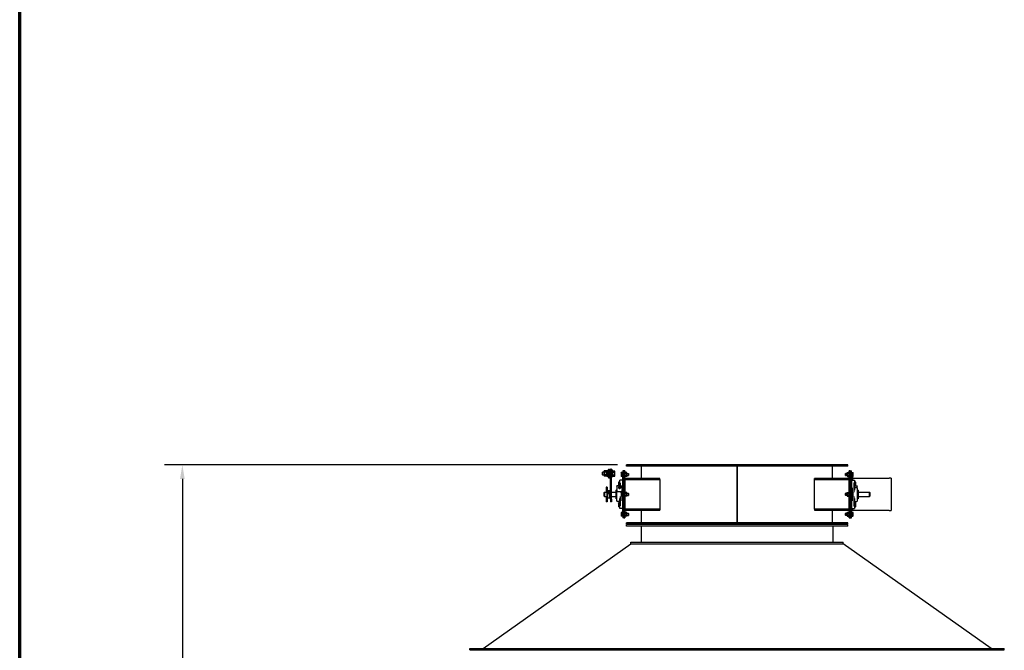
# Model space of a CAD drawing. Header units: inches. Extents: x 18 to 846, y -44 to 561.
# Tile 273 of 637: x 18 to 185, y 347 to 454. Entities that reach past the tile are written whole.
import ezdxf

# ---------------------------------------------------------------- set-up
doc = ezdxf.new("R2010")
doc.units = ezdxf.units.IN
doc.header["$LTSCALE"] = 24
doc.header["$MEASUREMENT"] = 0
for name, color, linetype, lineweight in [('Border (ANSI)', 7, 'Continuous', 70), ('Dimension (ANSI)', 7, 'Continuous', 25), ('Visible (ANSI)', 7, 'Continuous', 30)]:
    doc.layers.add(name, color=color, linetype=linetype, lineweight=lineweight)
doc.styles.add('Note Text (ANSI)', font='tahoma.ttf')
doc.dimstyles.new('SB Fraction-16 (ANSI)', dxfattribs={"dimscale": 24, "dimtxt": 0.125, "dimasz": 0.098425, "dimexe": 0.125, "dimexo": 0.0625, "dimgap": 0.031496, "dimtad": 0, "dimtih": 1, "dimtoh": 1, "dimdec": 4, "dimrnd": 1e-08, "dimzin": 0, "dimdsep": 46, "dimlunit": 5, "dimtxsty": 'Note Text (ANSI)', "dimcen": 0.09, "dimdle": 0.393701, "dimclrd": 256, "dimclre": 256, "dimclrt": 256, "dimadec": 0, "dimazin": 3, "dimtfac": 0.96, "dimtofl": 0, "dimtmove": 0, "dimatfit": 3, "dimfxl": 1, "dimfrac": 2, "dimtolj": 1, "dimtzin": 12, "dimlwd": -1, "dimlwe": -1, "dimarcsym": 0})

# ---------------------------------------------------------------- blocks, each defined once
blk = doc.blocks.new('Borders SUPERIOR BORDER')
at = {"layer": 'Border (ANSI)'}
blk.add_line((0.75, 0.625), (0.75, 23.375), dxfattribs=at)
blk = doc.blocks.new('*D15')
at = {"layer": 'Defpoints', "color": 0, "transparency": 16777216}
for p in [(120.79, 378.58), (45.56, 94.87), (90.66, 94.87)]:
    blk.add_point(p, dxfattribs=at)
at = {"layer": 'Dimension (ANSI)', "transparency": 16777216}
for p, q in [((119.29, 378.58), (42.56, 378.58)), ((45.56, 376.22), (45.56, 240.38)), ((45.56, 97.23), (45.56, 235.08)), ((89.16, 94.87), (42.56, 94.87))]:
    blk.add_line(p, q, dxfattribs=at)
for points in [[(45.16, 376.22), (45.95, 376.22), (45.56, 378.58)], [(45.16, 97.23), (45.95, 97.23), (45.56, 94.87)]]:
    blk.add_solid(points, dxfattribs=at)
at = {"layer": 'Dimension (ANSI)', "transparency": 16777216, "insert": (36.42, 239.62), "char_height": 3, "attachment_point": 1, "style": 'Note Text (ANSI)'}
blk.add_mtext('\\A1;283 11/16', dxfattribs=at)

msp = doc.modelspace()

# ---------------------------------------------------------------- linework, layer by layer
at = {"layer": 'Visible (ANSI)'}
for p, q in [((116.71574, 377.31985), (116.76151, 377.36704)), ((116.71574, 376.91422), (116.71574, 377.31985)), ((116.76151, 377.36704), (116.76151, 376.86704)), ((116.99674, 377.36704), (116.76151, 377.36704)), ((116.99674, 377.49204), (117.02983, 377.54934)), ((116.99674, 377.49204), (116.99674, 377.44233)), ((116.99674, 377.44233), (116.99674, 377.1181)), ((116.99674, 377.1181), (116.99674, 376.79281)), ((117.40125, 377.55005), (117.03024, 377.55005)), ((117.40125, 377.3346), (117.03024, 377.3346)), ((117.43474, 377.49204), (117.40166, 377.54934)), ((117.43474, 376.68254), (117.43474, 377.55154)), ((117.55974, 377.55154), (117.43474, 377.55154)), ((117.55974, 376.58554), (117.55974, 377.64854)), ((117.73674, 377.64854), (117.55974, 377.64854)), ((117.73674, 377.86704), (117.73674, 376.36704)), ((117.73674, 377.86704), (117.92424, 377.86704)), ((117.92424, 376.36704), (117.92424, 377.86704)), ((118.10124, 377.64854), (117.92424, 377.64854)), ((118.10124, 377.86704), (118.10124, 376.6424)), ((118.28874, 377.86704), (118.10124, 377.86704)), ((118.28874, 377.86704), (118.28874, 376.6424)), ((118.46574, 377.64854), (118.28874, 377.64854)), ((118.46574, 376.58554), (118.46574, 377.64854)), ((118.46574, 377.55005), (118.79625, 377.55005)), ((118.46574, 377.3346), (118.79625, 377.3346)), ((118.82974, 377.49204), (118.79666, 377.54934)), ((118.82974, 377.44233), (118.82974, 377.49204)), ((118.82974, 377.1181), (118.82974, 377.44233)), ((118.82974, 376.79281), (118.82974, 377.1181)), ((119.89574, 377.2375), (119.92084, 377.28097)), ((119.89574, 377.2375), (119.89574, 377.19986)), ((119.89574, 377.19986), (119.89574, 376.9565)), ((120.16374, 377.28097), (119.92084, 377.28097)), ((120.16374, 377.11874), (119.92084, 377.11874)), ((120.35124, 377.5815), (120.16374, 377.5815)), ((120.16374, 377.5815), (120.16374, 377.0815)), ((120.16374, 370.0815), (120.16374, 377.0815)), ((120.35124, 377.5815), (120.35124, 377.0815)), ((120.35124, 377.0815), (120.35124, 377.5815)), ((120.53874, 377.5815), (120.35124, 377.5815)), ((120.35124, 370.0815), (120.35124, 377.0815)), ((120.35124, 377.0815), (120.35124, 370.0815)), ((120.53874, 377.5815), (120.53874, 377.0815)), ((120.53874, 377.238), (120.56388, 377.28155)), ((120.53874, 377.0815), (120.53874, 370.0815)), ((120.8426, 377.28155), (120.56388, 377.28155)), ((120.8426, 377.11903), (120.56388, 377.11903)), ((158.28874, 378.5815), (120.78874, 378.5815)), ((120.78874, 378.394), (120.78874, 378.5815)), ((158.28874, 378.394), (120.78874, 378.394)), ((120.86774, 377.238), (120.8426, 377.28155)), ((120.86774, 377.20029), (120.86774, 377.238)), ((120.86774, 376.9565), (120.86774, 377.20029)), ((120.86774, 377.144), (121.12658, 377.144)), ((121.12658, 376.769), (121.12658, 377.144)), ((121.16375, 377.10566), (121.12658, 377.144)), ((121.16375, 377.10566), (121.16375, 376.80734)), ((123.35124, 376.269), (123.35124, 378.394)), ((139.53824, 368.769), (139.53824, 378.394)), ((139.53924, 378.394), (139.53924, 368.769)), ((155.72624, 376.269), (155.72624, 378.394)), ((157.91374, 377.10566), (157.95091, 377.144)), ((157.91374, 376.80734), (157.91374, 377.10566)), ((157.95091, 377.144), (157.95091, 376.769)), ((158.20974, 377.144), (157.95091, 377.144)), ((158.20974, 377.238), (158.23488, 377.28155)), ((158.20974, 377.238), (158.20974, 377.20029)), ((158.20974, 377.20029), (158.20974, 376.9565)), ((158.23488, 377.28155), (158.5136, 377.28155)), ((158.23488, 377.11903), (158.5136, 377.11903)), ((158.28874, 378.394), (158.28874, 378.5815)), ((158.53874, 377.238), (158.5136, 377.28155)), ((158.53874, 377.0815), (158.53874, 377.5815)), ((158.72624, 377.5815), (158.53874, 377.5815)), ((158.53874, 370.0815), (158.53874, 377.0815)), ((158.72624, 377.0815), (158.72624, 377.5815)), ((158.72624, 377.5815), (158.91374, 377.5815)), ((158.72624, 377.5815), (158.72624, 377.0815)), ((158.72624, 377.0815), (158.72624, 370.0815)), ((158.72624, 370.0815), (158.72624, 377.0815)), ((158.91374, 377.0815), (158.91374, 377.5815)), ((158.91374, 377.28097), (159.15664, 377.28097)), ((158.91374, 377.11874), (159.15664, 377.11874)), ((158.91374, 377.0815), (158.91374, 370.0815)), ((159.18174, 377.2375), (159.15664, 377.28097)), ((159.18174, 377.19986), (159.18174, 377.2375)), ((159.18174, 376.9565), (159.18174, 377.19986)), ((116.71574, 376.91422), (116.76151, 376.86704)), ((116.99674, 376.86704), (116.76151, 376.86704)), ((116.99674, 376.79281), (116.99674, 376.74204)), ((116.99674, 376.74204), (117.02983, 376.68473)), ((117.40125, 376.90159), (117.03024, 376.90159)), ((117.40125, 376.68403), (117.03024, 376.68403)), ((117.43474, 376.74204), (117.40166, 376.68473)), ((117.55974, 376.68254), (117.43474, 376.68254)), ((117.73674, 376.58554), (117.55974, 376.58554)), ((117.73674, 376.36704), (117.92424, 376.36704)), ((118.10124, 376.58554), (117.92424, 376.58554)), ((118.10124, 372.79044), (118.10124, 376.6424)), ((118.28874, 372.79044), (118.28874, 376.6424)), ((118.46574, 376.58554), (118.28874, 376.58554)), ((118.46574, 376.90159), (118.79625, 376.90159)), ((118.46574, 376.68403), (118.79625, 376.68403)), ((118.82974, 376.74204), (118.79666, 376.68473)), ((118.82974, 376.74204), (118.82974, 376.79281)), ((119.42936, 375.62838), (119.45448, 375.67189)), ((119.42936, 375.62838), (119.42936, 375.5907)), ((119.42936, 375.5907), (119.42936, 375.34713)), ((119.42936, 375.34713), (119.42936, 375.10356)), ((119.63874, 375.67189), (119.45448, 375.67189)), ((119.63874, 375.50951), (119.45448, 375.50951)), ((119.63874, 375.67189), (119.63874, 375.50951)), ((119.63874, 375.60025), (119.66374, 375.60025)), ((119.63874, 375.50951), (119.63874, 375.18475)), ((119.66374, 375.54555), (119.66374, 375.98775)), ((120.16374, 375.98775), (119.66374, 375.98775)), ((119.66374, 375.54555), (119.66374, 375.51146)), ((119.66374, 375.03295), (119.66374, 375.51146)), ((119.66374, 375.51146), (119.71374, 375.51146)), ((119.71374, 375.51146), (119.71374, 375.01453)), ((119.89574, 376.9565), (119.89574, 376.71315)), ((119.89574, 376.71315), (119.89574, 376.6755)), ((119.89574, 376.6755), (119.92084, 376.63203)), ((120.16374, 376.79427), (119.92084, 376.79427)), ((120.16374, 376.63203), (119.92084, 376.63203)), ((120.53874, 376.675), (120.56388, 376.63145)), ((120.72624, 376.0815), (120.53874, 376.0815)), ((120.8426, 376.79398), (120.56388, 376.79398)), ((120.8426, 376.63145), (120.56388, 376.63145)), ((126.43206, 376.269), (120.72624, 376.269)), ((120.72624, 376.0815), (126.43206, 376.0815)), ((120.86774, 376.675), (120.8426, 376.63145)), ((120.86774, 376.71272), (120.86774, 376.9565)), ((120.86774, 376.769), (121.12658, 376.769)), ((120.86774, 376.675), (120.86774, 376.71272)), ((121.16375, 376.80734), (121.12658, 376.769)), ((126.43206, 376.0815), (126.43206, 376.269)), ((126.43206, 376.0815), (126.43206, 371.0815)), ((158.35124, 376.269), (152.64543, 376.269)), ((152.64543, 376.0815), (152.64543, 376.269)), ((152.64543, 376.0815), (158.35124, 376.0815)), ((152.64543, 371.0815), (152.64543, 376.0815)), ((157.91374, 376.80734), (157.95091, 376.769)), ((158.20974, 376.769), (157.95091, 376.769)), ((158.20974, 376.9565), (158.20974, 376.71272)), ((158.20974, 376.71272), (158.20974, 376.675)), ((158.20974, 376.675), (158.23488, 376.63145)), ((158.23488, 376.79398), (158.5136, 376.79398)), ((158.23488, 376.63145), (158.5136, 376.63145)), ((158.35124, 376.0815), (158.53874, 376.0815)), ((158.53874, 376.675), (158.5136, 376.63145)), ((158.91374, 376.79427), (159.15664, 376.79427)), ((158.91374, 376.63203), (159.15664, 376.63203)), ((159.10124, 376.3315), (158.91374, 376.3315)), ((158.91374, 375.98775), (159.41374, 375.98775)), ((159.10124, 376.3315), (159.10124, 375.98775)), ((159.28874, 376.3315), (159.10124, 376.3315)), ((159.18174, 376.6755), (159.15664, 376.63203)), ((159.18174, 376.71315), (159.18174, 376.9565)), ((159.18174, 376.6755), (159.18174, 376.71315)), ((159.28874, 376.3315), (165.28874, 376.3315)), ((159.36374, 373.94931), (159.36374, 375.51146)), ((159.36374, 375.51146), (159.41374, 375.51146)), ((159.41374, 375.98775), (159.41374, 375.54555)), ((159.43875, 375.60025), (159.41374, 375.60025)), ((159.41374, 375.51146), (159.41374, 375.54555)), ((159.41374, 375.51146), (159.41374, 374.30129)), ((159.43875, 375.50951), (159.43875, 375.67189)), ((159.43875, 375.67189), (159.623, 375.67189)), ((159.43875, 375.18475), (159.43875, 375.50951)), ((159.43875, 375.50951), (159.623, 375.50951)), ((159.64812, 375.62838), (159.623, 375.67189)), ((159.64812, 375.5907), (159.64812, 375.62838)), ((159.64812, 375.34713), (159.64812, 375.5907)), ((159.64812, 375.10356), (159.64812, 375.34713)), ((165.66374, 376.3315), (165.28874, 376.3315)), ((165.66374, 376.3315), (165.66374, 370.8315)), ((117.03874, 373.894), (117.10124, 373.9565)), ((117.03874, 373.269), (117.03874, 373.894)), ((117.10124, 373.9565), (117.10124, 373.2065)), ((117.10124, 373.9565), (117.53874, 373.9565)), ((117.35124, 374.8315), (117.35124, 373.9565)), ((117.53874, 374.8315), (117.35124, 374.8315)), ((117.53874, 374.8315), (117.53874, 374.19143)), ((117.53874, 374.19143), (117.59499, 374.2065)), ((117.53874, 372.97157), (117.53874, 374.19143)), ((117.59499, 374.2065), (117.59499, 372.9565)), ((117.97945, 374.2065), (117.59499, 374.2065)), ((117.76587, 373.86533), (117.81999, 373.89386)), ((117.76587, 373.80828), (117.76587, 373.86533)), ((117.81999, 373.86194), (117.76587, 373.83342)), ((117.81999, 373.77976), (117.76587, 373.80828)), ((117.81999, 373.89386), (117.81999, 373.86194)), ((117.81999, 373.89386), (117.87412, 373.86533)), ((117.87412, 373.83342), (117.81999, 373.86194)), ((117.87412, 373.80828), (117.81999, 373.77976)), ((117.87412, 373.86533), (117.87412, 373.80828)), ((117.97945, 374.2065), (118.10124, 374.30337)), ((117.97945, 373.83681), (117.97945, 374.2065)), ((117.97945, 372.9565), (117.97945, 373.83681)), ((118.28874, 373.9565), (119.03874, 373.9565)), ((119.03874, 372.84725), (119.03874, 374.31575)), ((119.19499, 374.9862), (119.19499, 375.01549)), ((119.56091, 375.01549), (119.19499, 375.01549)), ((119.19499, 374.9862), (119.19499, 374.42051)), ((119.19499, 374.27909), (119.19499, 374.42051)), ((119.19499, 374.27909), (119.19499, 373.95041)), ((119.19499, 372.444), (119.19499, 373.95041)), ((119.71374, 373.98958), (119.24499, 373.98958)), ((119.42936, 375.10356), (119.42936, 375.06588)), ((119.42936, 375.06588), (119.45448, 375.02237)), ((119.63874, 375.18475), (119.45448, 375.18475)), ((119.57067, 375.02237), (119.45448, 375.02237)), ((119.49157, 374.6558), (119.49157, 374.72191)), ((119.55299, 375.008), (119.5236, 374.9757)), ((119.62937, 374.59955), (119.62937, 374.66566)), ((119.63874, 375.18475), (119.63874, 375.03745)), ((119.63874, 375.094), (119.66374, 375.094)), ((119.71374, 375.01549), (119.69783, 375.01549)), ((119.70575, 375.008), (119.73513, 374.9757)), ((119.71374, 375.01453), (120.16374, 375.01453)), ((120.06374, 373.99018), (119.71374, 373.99018)), ((119.71374, 373.99018), (119.71374, 373.94931)), ((119.76716, 374.6558), (119.76716, 374.72191)), ((119.89574, 373.8625), (119.92084, 373.90597)), ((119.89574, 373.8625), (119.89574, 373.82486)), ((119.89574, 373.82486), (119.89574, 373.5815)), ((120.16374, 373.90597), (119.92084, 373.90597)), ((120.16374, 373.74374), (119.92084, 373.74374)), ((120.06374, 375.01437), (120.06374, 374.9862)), ((120.06374, 375.01437), (120.16374, 375.01437)), ((120.06374, 374.42051), (120.06374, 374.9862)), ((120.16374, 374.51887), (120.06374, 374.51887)), ((120.06374, 374.42051), (120.06374, 374.27909)), ((120.06374, 373.99018), (120.06374, 374.27909)), ((120.06374, 373.94931), (120.06374, 373.99018)), ((120.06374, 373.9565), (120.16374, 373.9565)), ((120.06374, 373.94931), (120.06374, 373.90597)), ((120.53874, 373.863), (120.56388, 373.90655)), ((120.8426, 373.90655), (120.56388, 373.90655)), ((120.8426, 373.74403), (120.56388, 373.74403)), ((120.86774, 373.863), (120.8426, 373.90655)), ((120.86774, 373.82529), (120.86774, 373.863)), ((120.86774, 373.5815), (120.86774, 373.82529)), ((120.86774, 373.769), (121.12658, 373.769)), ((121.12658, 373.394), (121.12658, 373.769)), ((121.16375, 373.73066), (121.12658, 373.769)), ((121.16375, 373.73066), (121.16375, 373.43234)), ((139.53824, 373.9565), (139.53924, 373.9565)), ((157.91374, 373.73066), (157.95091, 373.769)), ((157.91374, 373.43234), (157.91374, 373.73066)), ((157.95091, 373.769), (157.95091, 373.394)), ((158.20974, 373.769), (157.95091, 373.769)), ((158.20974, 373.863), (158.23488, 373.90655)), ((158.20974, 373.863), (158.20974, 373.82529)), ((158.20974, 373.82529), (158.20974, 373.5815)), ((158.23488, 373.90655), (158.5136, 373.90655)), ((158.23488, 373.74403), (158.5136, 373.74403)), ((158.53874, 373.863), (158.5136, 373.90655)), ((158.91374, 374.66727), (159.01374, 374.66727)), ((158.91374, 374.51887), (159.01374, 374.51887)), ((158.91374, 373.9565), (159.01374, 373.9565)), ((158.91374, 373.90597), (159.15664, 373.90597)), ((158.91374, 373.74374), (159.15664, 373.74374)), ((159.01374, 374.66727), (159.01374, 373.94931)), ((159.01374, 373.90597), (159.01374, 373.94931)), ((159.18174, 373.8625), (159.15664, 373.90597)), ((159.18174, 373.82486), (159.18174, 373.8625)), ((159.18174, 373.5815), (159.18174, 373.82486)), ((159.36374, 374.30129), (159.41374, 374.30129)), ((159.43875, 375.094), (159.41374, 375.094)), ((159.41374, 375.01549), (159.88249, 375.01549)), ((159.41374, 374.769), (159.83249, 374.769)), ((159.43875, 375.18475), (159.623, 375.18475)), ((159.43875, 375.02237), (159.43875, 375.18475)), ((159.43875, 375.02237), (159.623, 375.02237)), ((159.64812, 375.06588), (159.623, 375.02237)), ((159.64812, 375.06588), (159.64812, 375.10356)), ((159.88249, 375.01549), (159.88249, 374.9862)), ((159.88249, 374.719), (159.88249, 374.9862)), ((159.88249, 374.719), (159.88249, 372.444)), ((160.03874, 374.31575), (160.03874, 372.84725)), ((160.03874, 373.9565), (161.97624, 373.9565)), ((161.97624, 373.2065), (161.97624, 373.9565)), ((162.03874, 373.894), (161.97624, 373.9565)), ((162.03874, 373.894), (162.03874, 373.269)), ((117.03874, 373.269), (117.10124, 373.2065)), ((117.10124, 373.2065), (117.53874, 373.2065)), ((117.35124, 373.2065), (117.35124, 372.3315)), ((117.53874, 372.3315), (117.35124, 372.3315)), ((117.53874, 372.97157), (117.53874, 372.3315)), ((117.53874, 372.97157), (117.59499, 372.9565)), ((117.97945, 372.9565), (117.59499, 372.9565)), ((117.97945, 372.9565), (118.10124, 372.85963)), ((118.10124, 372.79044), (118.10124, 372.3315)), ((118.28874, 372.3315), (118.10124, 372.3315)), ((118.28874, 373.2065), (119.03874, 373.2065)), ((118.28874, 372.79044), (118.28874, 372.3315)), ((119.66374, 372.394), (119.24499, 372.394)), ((119.42936, 372.09713), (119.45448, 372.14064)), ((119.42936, 372.09713), (119.42936, 372.05945)), ((119.42936, 372.05945), (119.42936, 371.81588)), ((119.63874, 372.14064), (119.45448, 372.14064)), ((119.63874, 372.14064), (119.63874, 371.97826)), ((119.63874, 372.069), (119.66374, 372.069)), ((119.71374, 372.86171), (119.66374, 372.86171)), ((119.66374, 371.65154), (119.66374, 372.86171)), ((119.71374, 373.21369), (119.71374, 371.65154)), ((119.89574, 373.5815), (119.89574, 373.33815)), ((119.89574, 373.33815), (119.89574, 373.3005)), ((119.89574, 373.3005), (119.92084, 373.25703)), ((120.16374, 373.41927), (119.92084, 373.41927)), ((120.16374, 373.25703), (119.92084, 373.25703)), ((120.06374, 373.25703), (120.06374, 373.21369)), ((120.06374, 372.49573), (120.06374, 373.21369)), ((120.06374, 373.2065), (120.16374, 373.2065)), ((120.16374, 372.64413), (120.06374, 372.64413)), ((120.16374, 372.49573), (120.06374, 372.49573)), ((120.53874, 373.3), (120.56388, 373.25645)), ((120.8426, 373.41898), (120.56388, 373.41898)), ((120.8426, 373.25645), (120.56388, 373.25645)), ((120.86774, 373.3), (120.8426, 373.25645)), ((120.86774, 373.33772), (120.86774, 373.5815)), ((120.86774, 373.394), (121.12658, 373.394)), ((120.86774, 373.3), (120.86774, 373.33772)), ((121.16375, 373.43234), (121.12658, 373.394)), ((139.53924, 373.48775), (139.53824, 373.48775)), ((139.53824, 372.98775), (139.53924, 372.98775)), ((157.91374, 373.43234), (157.95091, 373.394)), ((158.20974, 373.394), (157.95091, 373.394)), ((158.20974, 373.5815), (158.20974, 373.33772)), ((158.20974, 373.33772), (158.20974, 373.3)), ((158.20974, 373.3), (158.23488, 373.25645)), ((158.23488, 373.41898), (158.5136, 373.41898)), ((158.23488, 373.25645), (158.5136, 373.25645)), ((158.53874, 373.3), (158.5136, 373.25645)), ((158.91374, 373.41927), (159.15664, 373.41927)), ((158.91374, 373.25703), (159.15664, 373.25703)), ((158.91374, 373.2065), (159.01374, 373.2065)), ((158.91374, 372.64413), (159.01374, 372.64413)), ((159.01374, 372.49573), (158.91374, 372.49573)), ((159.01374, 373.21369), (159.01374, 373.25703)), ((159.01374, 373.21369), (159.01374, 372.49573)), ((159.18174, 373.3005), (159.15664, 373.25703)), ((159.18174, 373.33815), (159.18174, 373.5815)), ((159.18174, 373.3005), (159.18174, 373.33815)), ((159.36374, 371.65154), (159.36374, 373.21369)), ((159.41374, 372.86171), (159.36374, 372.86171)), ((159.41374, 372.86171), (159.41374, 371.65154)), ((159.41374, 372.394), (159.83249, 372.394)), ((159.43875, 372.069), (159.41374, 372.069)), ((159.43875, 371.97826), (159.43875, 372.14064)), ((159.43875, 372.14064), (159.623, 372.14064)), ((159.64812, 372.09713), (159.623, 372.14064)), ((159.64812, 372.05945), (159.64812, 372.09713)), ((159.64812, 371.81588), (159.64812, 372.05945)), ((160.03874, 373.2065), (161.97624, 373.2065)), ((162.03874, 373.269), (161.97624, 373.2065)), ((119.42936, 371.81588), (119.42936, 371.57231)), ((119.42936, 371.57231), (119.42936, 371.53463)), ((119.42936, 371.53463), (119.45448, 371.49112)), ((119.63874, 371.97826), (119.45448, 371.97826)), ((119.63874, 371.6535), (119.45448, 371.6535)), ((119.63874, 371.49112), (119.45448, 371.49112)), ((119.63874, 371.97826), (119.63874, 371.6535)), ((119.63874, 371.6535), (119.63874, 371.49112)), ((119.63874, 371.56275), (119.66374, 371.56275)), ((119.71374, 371.65154), (119.66374, 371.65154)), ((119.66374, 371.65154), (119.66374, 371.61745)), ((119.66374, 371.17525), (119.66374, 371.61745)), ((120.16374, 371.17525), (119.66374, 371.17525)), ((119.89574, 370.4875), (119.92084, 370.53097)), ((119.89574, 370.4875), (119.89574, 370.44986)), ((119.89574, 370.44986), (119.89574, 370.2065)), ((120.16374, 370.53097), (119.92084, 370.53097)), ((120.16374, 370.36874), (119.92084, 370.36874)), ((120.72624, 371.0815), (120.53874, 371.0815)), ((120.53874, 370.488), (120.56388, 370.53155)), ((120.8426, 370.53155), (120.56388, 370.53155)), ((120.8426, 370.36903), (120.56388, 370.36903)), ((126.43206, 371.0815), (120.72624, 371.0815)), ((120.72624, 370.894), (126.43206, 370.894)), ((120.86774, 370.488), (120.8426, 370.53155)), ((120.86774, 370.45029), (120.86774, 370.488)), ((120.86774, 370.2065), (120.86774, 370.45029)), ((120.86774, 370.394), (121.12658, 370.394)), ((121.12658, 370.019), (121.12658, 370.394)), ((121.16375, 370.35566), (121.12658, 370.394)), ((121.16375, 370.35566), (121.16375, 370.05734)), ((123.35124, 368.769), (123.35124, 370.894)), ((126.43206, 371.0815), (126.43206, 370.894)), ((158.35124, 371.0815), (152.64543, 371.0815)), ((152.64543, 371.0815), (152.64543, 370.894)), ((152.64543, 370.894), (158.35124, 370.894)), ((155.72624, 368.769), (155.72624, 370.894)), ((157.91374, 370.35566), (157.95091, 370.394)), ((157.91374, 370.05734), (157.91374, 370.35566)), ((157.95091, 370.394), (157.95091, 370.019)), ((158.20974, 370.394), (157.95091, 370.394)), ((158.20974, 370.488), (158.23488, 370.53155)), ((158.20974, 370.488), (158.20974, 370.45029)), ((158.20974, 370.45029), (158.20974, 370.2065)), ((158.23488, 370.53155), (158.5136, 370.53155)), ((158.23488, 370.36903), (158.5136, 370.36903)), ((158.35124, 371.0815), (158.53874, 371.0815)), ((158.53874, 370.488), (158.5136, 370.53155)), ((158.91374, 371.17525), (159.41374, 371.17525)), ((159.10124, 370.8315), (158.91374, 370.8315)), ((158.91374, 370.53097), (159.15664, 370.53097)), ((158.91374, 370.36874), (159.15664, 370.36874)), ((159.10124, 371.17525), (159.10124, 370.8315)), ((159.28874, 370.8315), (159.10124, 370.8315)), ((159.18174, 370.4875), (159.15664, 370.53097)), ((159.18174, 370.44986), (159.18174, 370.4875)), ((159.18174, 370.2065), (159.18174, 370.44986)), ((165.28874, 370.8315), (159.28874, 370.8315)), ((159.41374, 371.65154), (159.36374, 371.65154)), ((159.41374, 371.61745), (159.41374, 371.65154)), ((159.41374, 371.61745), (159.41374, 371.17525)), ((159.43875, 371.56275), (159.41374, 371.56275)), ((159.43875, 371.6535), (159.43875, 371.97826)), ((159.43875, 371.97826), (159.623, 371.97826)), ((159.43875, 371.6535), (159.623, 371.6535)), ((159.43875, 371.49112), (159.43875, 371.6535)), ((159.43875, 371.49112), (159.623, 371.49112)), ((159.64812, 371.53463), (159.623, 371.49112)), ((159.64812, 371.57231), (159.64812, 371.81588)), ((159.64812, 371.53463), (159.64812, 371.57231)), ((165.28874, 370.8315), (165.66374, 370.8315)), ((119.89574, 370.2065), (119.89574, 369.96315)), ((119.89574, 369.96315), (119.89574, 369.9255)), ((119.89574, 369.9255), (119.92084, 369.88203)), ((120.16374, 370.04427), (119.92084, 370.04427)), ((120.16374, 369.88203), (119.92084, 369.88203)), ((120.16374, 370.0815), (120.16374, 369.5815)), ((120.35124, 369.5815), (120.16374, 369.5815)), ((120.35124, 370.0815), (120.35124, 369.5815)), ((120.35124, 369.5815), (120.35124, 370.0815)), ((120.35124, 369.5815), (120.53874, 369.5815)), ((120.53874, 370.0815), (120.53874, 369.5815)), ((120.53874, 369.925), (120.56388, 369.88145)), ((120.8426, 370.04398), (120.56388, 370.04398)), ((120.8426, 369.88145), (120.56388, 369.88145)), ((158.28874, 368.769), (120.78874, 368.769)), ((120.78874, 368.5815), (120.78874, 368.769)), ((120.86774, 369.925), (120.8426, 369.88145)), ((120.86774, 369.96272), (120.86774, 370.2065)), ((120.86774, 370.019), (121.12658, 370.019)), ((120.86774, 369.925), (120.86774, 369.96272)), ((121.16375, 370.05734), (121.12658, 370.019)), ((157.91374, 370.05734), (157.95091, 370.019)), ((158.20974, 370.019), (157.95091, 370.019)), ((158.20974, 370.2065), (158.20974, 369.96272)), ((158.20974, 369.96272), (158.20974, 369.925)), ((158.20974, 369.925), (158.23488, 369.88145)), ((158.23488, 370.04398), (158.5136, 370.04398)), ((158.23488, 369.88145), (158.5136, 369.88145)), ((158.28874, 368.5815), (158.28874, 368.769)), ((158.53874, 369.925), (158.5136, 369.88145)), ((158.53874, 369.5815), (158.53874, 370.0815)), ((158.53874, 369.5815), (158.72624, 369.5815)), ((158.72624, 369.5815), (158.72624, 370.0815)), ((158.72624, 370.0815), (158.72624, 369.5815)), ((158.72624, 369.5815), (158.91374, 369.5815)), ((158.91374, 369.5815), (158.91374, 370.0815)), ((158.91374, 370.04427), (159.15664, 370.04427)), ((158.91374, 369.88203), (159.15664, 369.88203)), ((159.18174, 369.9255), (159.15664, 369.88203)), ((159.18174, 369.96315), (159.18174, 370.2065)), ((159.18174, 369.9255), (159.18174, 369.96315)), ((158.28874, 368.5815), (120.78874, 368.5815)), ((158.28874, 368.4565), (120.78874, 368.4565)), ((120.78874, 368.2065), (120.78874, 368.4565)), ((158.28874, 368.2065), (120.78874, 368.2065)), ((123.28874, 368.2065), (123.28874, 365.4565)), ((155.78874, 368.2065), (155.78874, 365.4565)), ((158.28874, 368.2065), (158.28874, 368.4565)), ((121.53874, 365.4565), (157.53874, 365.4565)), ((121.53874, 365.2065), (121.53874, 365.4565)), ((157.53874, 365.2065), (157.53874, 365.4565)), ((96.51617, 347.4565), (121.53874, 365.2065)), ((121.53874, 365.2065), (157.53874, 365.2065)), ((182.56131, 347.4565), (157.53874, 365.2065)), ((94.26374, 347.4565), (184.81374, 347.4565)), ((94.26374, 347.2065), (94.26374, 347.4565)), ((94.26374, 347.2065), (184.81374, 347.2065)), ((184.81374, 347.2065), (184.81374, 347.4565))]:
    msp.add_line(p, q, dxfattribs=at)
for centre, radius, start, end in [((120.72624, 376.4565), 0.1875, 180, 270), ((120.72624, 376.4565), 0.375, 240, 270), ((158.35124, 376.4565), 0.1875, 270, 0), ((158.35124, 376.4565), 0.375, 270, 300), ((119.03874, 374.50325), 0.1875, 270, 326.4426902), ((119.62937, 374.91089), 0.12795, 164.8655136, 234.9564643), ((119.62937, 374.91089), 0.12795, 305.0435357, 15.1344864), ((159.83249, 374.719), 0.05, 0, 90), ((160.03874, 374.50325), 0.1875, 213.5573098, 270), ((119.03874, 372.65975), 0.1875, 33.5573098, 90), ((119.24499, 372.444), 0.05, 180, 270), ((159.83249, 372.444), 0.05, 270, 0), ((160.03874, 372.65975), 0.1875, 90, 146.4426902), ((120.72624, 370.7065), 0.375, 90, 120), ((120.72624, 370.7065), 0.1875, 90, 180), ((158.35124, 370.7065), 0.375, 60, 90), ((158.35124, 370.7065), 0.1875, 0, 90)]:
    msp.add_arc(centre, radius, start, end, dxfattribs=at)
for centre, major_axis, ratio, start_param, end_param in [((117.81999, 373.83394), (-0.15625, 0), 0.912763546, 5.642125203, 6.273127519), ((117.81999, 373.83394), (0.15625, 0), 0.912763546, 0.641060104, 2.50053255), ((117.81999, 373.83394), (-0.15625, 0), 0.912763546, 0.641060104, 2.50053255), ((117.81999, 373.83394), (0.15625, 0), 0.912763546, 0.010057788, 0.641060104), ((119.62937, 374.70335), (-0.15625, 0), 0.707106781, 5.792244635, 9.915718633), ((119.62937, 374.92759), (0.12575, 0), 0.707106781, 2.569982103, 6.854795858), ((119.62937, 374.78687), (-0.1378, 0), 0.707106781, 5.646377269, 6.283185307), ((119.62937, 374.78687), (-0.1378, 0), 0.707106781, 0, 1.047197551), ((119.62937, 374.68126), (-0.125, 0), 0.707106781, 0.501266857, 2.640325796), ((119.62937, 374.85851), (-0.10433, 0), 0.707106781, 0.789492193, 2.352100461), ((119.62937, 374.78687), (-0.1378, 0), 0.707106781, 1.047197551, 2.094395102), ((119.62937, 374.78687), (0.1378, 0), 0.707106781, 5.235987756, 6.283185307), ((119.62937, 374.78687), (0.1378, 0), 0.707106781, 0, 0.636808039)]:
    msp.add_ellipse(centre, major_axis=major_axis, ratio=ratio, start_param=start_param, end_param=end_param, dxfattribs=at)
msp.add_ellipse((117.81999, 373.83681), major_axis=(0.1232, 0), ratio=0.912763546, dxfattribs=at)
for points, weights in [([(117.03024, 377.55005), (116.99674, 377.49232), (116.99674, 377.44233)], [1, 1.0379548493, 1]), ([(116.99674, 377.44233), (116.99674, 377.39233), (117.03024, 377.3346)], [1, 1.0379548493, 1]), ([(117.03024, 377.3346), (116.99674, 377.21858), (116.99674, 377.1181)], [1, 1.0379548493, 1]), ([(116.99674, 377.1181), (116.99674, 377.01762), (117.03024, 376.90159)], [1, 1.0379548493, 1]), ([(117.43474, 377.44233), (117.43474, 377.49232), (117.40125, 377.55005)], [1, 1.0379548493, 1]), ([(117.40125, 377.3346), (117.43474, 377.39233), (117.43474, 377.44233)], [1, 1.0379548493, 1]), ([(117.43474, 377.1181), (117.43474, 377.21858), (117.40125, 377.3346)], [1, 1.0379548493, 1]), ([(117.40125, 376.90159), (117.43474, 377.01762), (117.43474, 377.1181)], [1, 1.0379548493, 1]), ([(118.82974, 377.44233), (118.82974, 377.49232), (118.79625, 377.55005)], [1, 1.0379548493, 1]), ([(118.79625, 377.3346), (118.82974, 377.39233), (118.82974, 377.44233)], [1, 1.0379548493, 1]), ([(118.82974, 377.1181), (118.82974, 377.21858), (118.79625, 377.3346)], [1, 1.0379548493, 1]), ([(118.79625, 376.90159), (118.82974, 377.01762), (118.82974, 377.1181)], [1, 1.0379548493, 1]), ([(119.92084, 377.28097), (119.89574, 377.2375), (119.89574, 377.19986)], [1, 1.0379548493, 1]), ([(119.89574, 377.19986), (119.89574, 377.16221), (119.92084, 377.11874)], [1, 1.0379548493, 1]), ([(119.92084, 377.11874), (119.89574, 377.0318), (119.89574, 376.9565)], [1, 1.0379548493, 1]), ([(120.56388, 377.28155), (120.53874, 377.238), (120.53874, 377.20029)], [1, 1.0379548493, 1]), ([(120.53874, 377.20029), (120.53874, 377.16257), (120.56388, 377.11903)], [1, 1.0379548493, 1]), ([(120.56388, 377.11903), (120.53874, 377.03193), (120.53874, 376.9565)], [1, 1.0379548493, 1]), ([(120.86774, 377.20029), (120.86774, 377.238), (120.8426, 377.28155)], [1, 1.0379548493, 1]), ([(120.8426, 377.11903), (120.86774, 377.16257), (120.86774, 377.20029)], [1, 1.0379548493, 1]), ([(120.86774, 376.9565), (120.86774, 377.03193), (120.8426, 377.11903)], [1, 1.0379548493, 1]), ([(158.23488, 377.28155), (158.20974, 377.238), (158.20974, 377.20029)], [1, 1.0379548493, 1]), ([(158.20974, 377.20029), (158.20974, 377.16257), (158.23488, 377.11903)], [1, 1.0379548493, 1]), ([(158.23488, 377.11903), (158.20974, 377.03193), (158.20974, 376.9565)], [1, 1.0379548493, 1]), ([(158.53874, 377.20029), (158.53874, 377.238), (158.5136, 377.28155)], [1, 1.0379548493, 1]), ([(158.5136, 377.11903), (158.53874, 377.16257), (158.53874, 377.20029)], [1, 1.0379548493, 1]), ([(158.53874, 376.9565), (158.53874, 377.03193), (158.5136, 377.11903)], [1, 1.0379548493, 1]), ([(159.18174, 377.19986), (159.18174, 377.2375), (159.15664, 377.28097)], [1, 1.0379548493, 1]), ([(159.15664, 377.11874), (159.18174, 377.16221), (159.18174, 377.19986)], [1, 1.0379548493, 1]), ([(159.18174, 376.9565), (159.18174, 377.0318), (159.15664, 377.11874)], [1, 1.0379548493, 1]), ([(117.03024, 376.90159), (116.99674, 376.8433), (116.99674, 376.79281)], [1, 1.0379548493, 1]), ([(116.99674, 376.79281), (116.99674, 376.74232), (117.03024, 376.68403)], [1, 1.0379548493, 1]), ([(117.03024, 376.68403), (117.03003, 376.68438), (117.02983, 376.68473)], [1, 1.00022313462, 1.00044364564]), ([(117.43474, 376.79281), (117.43474, 376.8433), (117.40125, 376.90159)], [1, 1.0379548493, 1]), ([(117.40125, 376.68403), (117.43474, 376.74232), (117.43474, 376.79281)], [1, 1.0379548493, 1]), ([(117.40166, 376.68473), (117.40145, 376.68438), (117.40125, 376.68403)], [1.00044364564, 1.00022313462, 1]), ([(118.82974, 376.79281), (118.82974, 376.8433), (118.79625, 376.90159)], [1, 1.0379548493, 1]), ([(118.79625, 376.68403), (118.82974, 376.74232), (118.82974, 376.79281)], [1, 1.0379548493, 1]), ([(118.79666, 376.68473), (118.79645, 376.68438), (118.79625, 376.68403)], [1.00044364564, 1.00022313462, 1]), ([(119.45448, 375.67189), (119.42936, 375.62838), (119.42936, 375.5907)], [1, 1.0379548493, 1]), ([(119.42936, 375.5907), (119.42936, 375.55302), (119.45448, 375.50951)], [1, 1.0379548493, 1]), ([(119.45448, 375.50951), (119.42936, 375.42249), (119.42936, 375.34713)], [1, 1.0379548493, 1]), ([(119.42936, 375.34713), (119.42936, 375.27177), (119.45448, 375.18475)], [1, 1.0379548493, 1]), ([(119.89574, 376.9565), (119.89574, 376.88121), (119.92084, 376.79427)], [1, 1.0379548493, 1]), ([(119.92084, 376.79427), (119.89574, 376.7508), (119.89574, 376.71315)], [1, 1.0379548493, 1]), ([(119.89574, 376.71315), (119.89574, 376.6755), (119.92084, 376.63203)], [1, 1.0379548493, 1]), ([(120.53874, 376.9565), (120.53874, 376.88107), (120.56388, 376.79398)], [1, 1.0379548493, 1]), ([(120.56388, 376.79398), (120.53874, 376.75043), (120.53874, 376.71272)], [1, 1.0379548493, 1]), ([(120.53874, 376.71272), (120.53874, 376.675), (120.56388, 376.63145)], [1, 1.0379548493, 1]), ([(120.8426, 376.79398), (120.86774, 376.88107), (120.86774, 376.9565)], [1, 1.0379548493, 1]), ([(120.86774, 376.71272), (120.86774, 376.75043), (120.8426, 376.79398)], [1, 1.0379548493, 1]), ([(120.8426, 376.63145), (120.86774, 376.675), (120.86774, 376.71272)], [1, 1.0379548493, 1]), ([(158.20974, 376.9565), (158.20974, 376.88107), (158.23488, 376.79398)], [1, 1.0379548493, 1]), ([(158.23488, 376.79398), (158.20974, 376.75043), (158.20974, 376.71272)], [1, 1.0379548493, 1]), ([(158.20974, 376.71272), (158.20974, 376.675), (158.23488, 376.63145)], [1, 1.0379548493, 1]), ([(158.5136, 376.79398), (158.53874, 376.88107), (158.53874, 376.9565)], [1, 1.0379548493, 1]), ([(158.53874, 376.71272), (158.53874, 376.75043), (158.5136, 376.79398)], [1, 1.0379548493, 1]), ([(158.5136, 376.63145), (158.53874, 376.675), (158.53874, 376.71272)], [1, 1.0379548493, 1]), ([(159.15664, 376.79427), (159.18174, 376.88121), (159.18174, 376.9565)], [1, 1.0379548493, 1]), ([(159.18174, 376.71315), (159.18174, 376.7508), (159.15664, 376.79427)], [1, 1.0379548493, 1]), ([(159.15664, 376.63203), (159.18174, 376.6755), (159.18174, 376.71315)], [1, 1.0379548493, 1]), ([(159.64812, 375.5907), (159.64812, 375.62838), (159.623, 375.67189)], [1, 1.0379548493, 1]), ([(159.623, 375.50951), (159.64812, 375.55302), (159.64812, 375.5907)], [1, 1.0379548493, 1]), ([(159.64812, 375.34713), (159.64812, 375.42249), (159.623, 375.50951)], [1, 1.0379548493, 1]), ([(159.623, 375.18475), (159.64812, 375.27177), (159.64812, 375.34713)], [1, 1.0379548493, 1]), ([(119.45448, 375.18475), (119.42936, 375.14124), (119.42936, 375.10356)], [1, 1.0379548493, 1]), ([(119.42936, 375.10356), (119.42936, 375.06588), (119.45448, 375.02237)], [1, 1.0379548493, 1]), ([(119.49157, 374.83442), (119.50476, 374.84291), (119.51691, 374.84984)], [1, 1.0132325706, 1.01723833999]), ([(119.49157, 374.78687), (119.49157, 374.81298), (119.49157, 374.83442)], [1, 1.0379548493, 1]), ([(119.49157, 374.72191), (119.49157, 374.76076), (119.49157, 374.78687)], [1, 1.0379548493, 1]), ([(119.56047, 374.70249), (119.52849, 374.71554), (119.49157, 374.72191)], [1, 1.0379548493, 1]), ([(119.49157, 374.6558), (119.52849, 374.63203), (119.56047, 374.61897)], [1, 1.0379548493, 1]), ([(119.62937, 374.66566), (119.59244, 374.68943), (119.56047, 374.70249)], [1, 1.0379548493, 1]), ([(119.56047, 374.61897), (119.59244, 374.60592), (119.62937, 374.59955)], [1, 1.0379548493, 1]), ([(119.69826, 374.70249), (119.66629, 374.68943), (119.62937, 374.66566)], [1, 1.0379548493, 1]), ([(119.62937, 374.59955), (119.66629, 374.60592), (119.69826, 374.61897)], [1, 1.0379548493, 1]), ([(119.76716, 374.72191), (119.73024, 374.71554), (119.69826, 374.70249)], [1, 1.0379548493, 1]), ([(119.69826, 374.61897), (119.73024, 374.63203), (119.76716, 374.6558)], [1, 1.0379548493, 1]), ([(119.74182, 374.84984), (119.75398, 374.84291), (119.76716, 374.83442)], [1.01723833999, 1.0132325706, 1]), ([(119.76716, 374.83442), (119.76716, 374.81298), (119.76716, 374.78687)], [1, 1.0379548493, 1]), ([(119.76716, 374.78687), (119.76716, 374.76076), (119.76716, 374.72191)], [1, 1.0379548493, 1]), ([(119.92084, 373.90597), (119.89574, 373.8625), (119.89574, 373.82486)], [1, 1.0379548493, 1]), ([(119.89574, 373.82486), (119.89574, 373.78721), (119.92084, 373.74374)], [1, 1.0379548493, 1]), ([(119.92084, 373.74374), (119.89574, 373.6568), (119.89574, 373.5815)], [1, 1.0379548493, 1]), ([(120.56388, 373.90655), (120.53874, 373.863), (120.53874, 373.82529)], [1, 1.0379548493, 1]), ([(120.53874, 373.82529), (120.53874, 373.78757), (120.56388, 373.74403)], [1, 1.0379548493, 1]), ([(120.56388, 373.74403), (120.53874, 373.65693), (120.53874, 373.5815)], [1, 1.0379548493, 1]), ([(120.86774, 373.82529), (120.86774, 373.863), (120.8426, 373.90655)], [1, 1.0379548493, 1]), ([(120.8426, 373.74403), (120.86774, 373.78757), (120.86774, 373.82529)], [1, 1.0379548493, 1]), ([(120.86774, 373.5815), (120.86774, 373.65693), (120.8426, 373.74403)], [1, 1.0379548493, 1]), ([(158.23488, 373.90655), (158.20974, 373.863), (158.20974, 373.82529)], [1, 1.0379548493, 1]), ([(158.20974, 373.82529), (158.20974, 373.78757), (158.23488, 373.74403)], [1, 1.0379548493, 1]), ([(158.23488, 373.74403), (158.20974, 373.65693), (158.20974, 373.5815)], [1, 1.0379548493, 1]), ([(158.53874, 373.82529), (158.53874, 373.863), (158.5136, 373.90655)], [1, 1.0379548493, 1]), ([(158.5136, 373.74403), (158.53874, 373.78757), (158.53874, 373.82529)], [1, 1.0379548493, 1]), ([(158.53874, 373.5815), (158.53874, 373.65693), (158.5136, 373.74403)], [1, 1.0379548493, 1]), ([(159.18174, 373.82486), (159.18174, 373.8625), (159.15664, 373.90597)], [1, 1.0379548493, 1]), ([(159.15664, 373.74374), (159.18174, 373.78721), (159.18174, 373.82486)], [1, 1.0379548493, 1]), ([(159.18174, 373.5815), (159.18174, 373.6568), (159.15664, 373.74374)], [1, 1.0379548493, 1]), ([(159.64812, 375.10356), (159.64812, 375.14124), (159.623, 375.18475)], [1, 1.0379548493, 1]), ([(159.623, 375.02237), (159.64812, 375.06588), (159.64812, 375.10356)], [1, 1.0379548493, 1]), ([(119.45448, 372.14064), (119.42936, 372.09713), (119.42936, 372.05945)], [1, 1.0379548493, 1]), ([(119.42936, 372.05945), (119.42936, 372.02177), (119.45448, 371.97826)], [1, 1.0379548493, 1]), ([(119.89574, 373.5815), (119.89574, 373.50621), (119.92084, 373.41927)], [1, 1.0379548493, 1]), ([(119.92084, 373.41927), (119.89574, 373.3758), (119.89574, 373.33815)], [1, 1.0379548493, 1]), ([(119.89574, 373.33815), (119.89574, 373.3005), (119.92084, 373.25703)], [1, 1.0379548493, 1]), ([(120.53874, 373.5815), (120.53874, 373.50607), (120.56388, 373.41898)], [1, 1.0379548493, 1]), ([(120.56388, 373.41898), (120.53874, 373.37543), (120.53874, 373.33772)], [1, 1.0379548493, 1]), ([(120.53874, 373.33772), (120.53874, 373.3), (120.56388, 373.25645)], [1, 1.0379548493, 1]), ([(120.8426, 373.41898), (120.86774, 373.50607), (120.86774, 373.5815)], [1, 1.0379548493, 1]), ([(120.86774, 373.33772), (120.86774, 373.37543), (120.8426, 373.41898)], [1, 1.0379548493, 1]), ([(120.8426, 373.25645), (120.86774, 373.3), (120.86774, 373.33772)], [1, 1.0379548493, 1]), ([(158.20974, 373.5815), (158.20974, 373.50607), (158.23488, 373.41898)], [1, 1.0379548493, 1]), ([(158.23488, 373.41898), (158.20974, 373.37543), (158.20974, 373.33772)], [1, 1.0379548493, 1]), ([(158.20974, 373.33772), (158.20974, 373.3), (158.23488, 373.25645)], [1, 1.0379548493, 1]), ([(158.5136, 373.41898), (158.53874, 373.50607), (158.53874, 373.5815)], [1, 1.0379548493, 1]), ([(158.53874, 373.33772), (158.53874, 373.37543), (158.5136, 373.41898)], [1, 1.0379548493, 1]), ([(158.5136, 373.25645), (158.53874, 373.3), (158.53874, 373.33772)], [1, 1.0379548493, 1]), ([(159.15664, 373.41927), (159.18174, 373.50621), (159.18174, 373.5815)], [1, 1.0379548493, 1]), ([(159.18174, 373.33815), (159.18174, 373.3758), (159.15664, 373.41927)], [1, 1.0379548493, 1]), ([(159.15664, 373.25703), (159.18174, 373.3005), (159.18174, 373.33815)], [1, 1.0379548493, 1]), ([(159.64812, 372.05945), (159.64812, 372.09713), (159.623, 372.14064)], [1, 1.0379548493, 1]), ([(159.623, 371.97826), (159.64812, 372.02177), (159.64812, 372.05945)], [1, 1.0379548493, 1]), ([(119.45448, 371.97826), (119.42936, 371.89124), (119.42936, 371.81588)], [1, 1.0379548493, 1]), ([(119.42936, 371.81588), (119.42936, 371.74052), (119.45448, 371.6535)], [1, 1.0379548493, 1]), ([(119.45448, 371.6535), (119.42936, 371.60999), (119.42936, 371.57231)], [1, 1.0379548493, 1]), ([(119.42936, 371.57231), (119.42936, 371.53463), (119.45448, 371.49112)], [1, 1.0379548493, 1]), ([(119.92084, 370.53097), (119.89574, 370.4875), (119.89574, 370.44986)], [1, 1.0379548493, 1]), ([(119.89574, 370.44986), (119.89574, 370.41221), (119.92084, 370.36874)], [1, 1.0379548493, 1]), ([(119.92084, 370.36874), (119.89574, 370.2818), (119.89574, 370.2065)], [1, 1.0379548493, 1]), ([(120.56388, 370.53155), (120.53874, 370.488), (120.53874, 370.45029)], [1, 1.0379548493, 1]), ([(120.53874, 370.45029), (120.53874, 370.41257), (120.56388, 370.36903)], [1, 1.0379548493, 1]), ([(120.56388, 370.36903), (120.53874, 370.28193), (120.53874, 370.2065)], [1, 1.0379548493, 1]), ([(120.86774, 370.45029), (120.86774, 370.488), (120.8426, 370.53155)], [1, 1.0379548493, 1]), ([(120.8426, 370.36903), (120.86774, 370.41257), (120.86774, 370.45029)], [1, 1.0379548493, 1]), ([(120.86774, 370.2065), (120.86774, 370.28193), (120.8426, 370.36903)], [1, 1.0379548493, 1]), ([(158.23488, 370.53155), (158.20974, 370.488), (158.20974, 370.45029)], [1, 1.0379548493, 1]), ([(158.20974, 370.45029), (158.20974, 370.41257), (158.23488, 370.36903)], [1, 1.0379548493, 1]), ([(158.23488, 370.36903), (158.20974, 370.28193), (158.20974, 370.2065)], [1, 1.0379548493, 1]), ([(158.53874, 370.45029), (158.53874, 370.488), (158.5136, 370.53155)], [1, 1.0379548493, 1]), ([(158.5136, 370.36903), (158.53874, 370.41257), (158.53874, 370.45029)], [1, 1.0379548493, 1]), ([(158.53874, 370.2065), (158.53874, 370.28193), (158.5136, 370.36903)], [1, 1.0379548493, 1]), ([(159.18174, 370.44986), (159.18174, 370.4875), (159.15664, 370.53097)], [1, 1.0379548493, 1]), ([(159.15664, 370.36874), (159.18174, 370.41221), (159.18174, 370.44986)], [1, 1.0379548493, 1]), ([(159.18174, 370.2065), (159.18174, 370.2818), (159.15664, 370.36874)], [1, 1.0379548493, 1]), ([(159.64812, 371.81588), (159.64812, 371.89124), (159.623, 371.97826)], [1, 1.0379548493, 1]), ([(159.623, 371.6535), (159.64812, 371.74052), (159.64812, 371.81588)], [1, 1.0379548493, 1]), ([(159.64812, 371.57231), (159.64812, 371.60999), (159.623, 371.6535)], [1, 1.0379548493, 1]), ([(159.623, 371.49112), (159.64812, 371.53463), (159.64812, 371.57231)], [1, 1.0379548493, 1]), ([(119.89574, 370.2065), (119.89574, 370.13121), (119.92084, 370.04427)], [1, 1.0379548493, 1]), ([(119.92084, 370.04427), (119.89574, 370.0008), (119.89574, 369.96315)], [1, 1.0379548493, 1]), ([(119.89574, 369.96315), (119.89574, 369.9255), (119.92084, 369.88203)], [1, 1.0379548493, 1]), ([(120.53874, 370.2065), (120.53874, 370.13107), (120.56388, 370.04398)], [1, 1.0379548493, 1]), ([(120.56388, 370.04398), (120.53874, 370.00043), (120.53874, 369.96272)], [1, 1.0379548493, 1]), ([(120.53874, 369.96272), (120.53874, 369.925), (120.56388, 369.88145)], [1, 1.0379548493, 1]), ([(120.8426, 370.04398), (120.86774, 370.13107), (120.86774, 370.2065)], [1, 1.0379548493, 1]), ([(120.86774, 369.96272), (120.86774, 370.00043), (120.8426, 370.04398)], [1, 1.0379548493, 1]), ([(120.8426, 369.88145), (120.86774, 369.925), (120.86774, 369.96272)], [1, 1.0379548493, 1]), ([(158.20974, 370.2065), (158.20974, 370.13107), (158.23488, 370.04398)], [1, 1.0379548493, 1]), ([(158.23488, 370.04398), (158.20974, 370.00043), (158.20974, 369.96272)], [1, 1.0379548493, 1]), ([(158.20974, 369.96272), (158.20974, 369.925), (158.23488, 369.88145)], [1, 1.0379548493, 1]), ([(158.5136, 370.04398), (158.53874, 370.13107), (158.53874, 370.2065)], [1, 1.0379548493, 1]), ([(158.53874, 369.96272), (158.53874, 370.00043), (158.5136, 370.04398)], [1, 1.0379548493, 1]), ([(158.5136, 369.88145), (158.53874, 369.925), (158.53874, 369.96272)], [1, 1.0379548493, 1]), ([(159.15664, 370.04427), (159.18174, 370.13121), (159.18174, 370.2065)], [1, 1.0379548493, 1]), ([(159.18174, 369.96315), (159.18174, 370.0008), (159.15664, 370.04427)], [1, 1.0379548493, 1]), ([(159.15664, 369.88203), (159.18174, 369.9255), (159.18174, 369.96315)], [1, 1.0379548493, 1])]:
    msp.add_rational_spline(points, weights, degree=2, dxfattribs=at)
for points, knots in [([(117.66374, 373.83681), (117.66374, 373.8548), (117.6677, 373.87351), (117.68067, 373.9008), (117.68717, 373.91057), (117.69476, 373.91923)], [1.8022337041, 1.8022337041, 1.8022337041, 1.8022337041, 1.952409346, 1.952409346, 2.0460932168, 2.0460932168, 2.0460932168, 2.0460932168]), ([(117.69476, 373.74864), (117.68717, 373.75856), (117.68067, 373.76952), (117.6677, 373.79926), (117.66374, 373.81882), (117.66374, 373.83681)], [1.5583741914, 1.5583741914, 1.5583741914, 1.5583741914, 1.6520580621, 1.6520580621, 1.8022337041, 1.8022337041, 1.8022337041, 1.8022337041]), ([(117.94522, 373.74864), (117.94064, 373.74267), (117.93568, 373.73707), (117.91665, 373.7183), (117.89914, 373.70625), (117.86067, 373.69013), (117.8397, 373.68608), (117.80028, 373.68608), (117.77932, 373.69013), (117.74085, 373.70625), (117.72333, 373.7183), (117.70431, 373.73707), (117.69934, 373.74267), (117.69476, 373.74864)], [0.8446040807, 0.8446040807, 0.8446040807, 0.8446040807, 0.9010958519, 0.9010958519, 1.051292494, 1.051292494, 1.201489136, 1.201489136, 1.3516857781, 1.3516857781, 1.5018824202, 1.5018824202, 1.5583741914, 1.5583741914, 1.5583741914, 1.5583741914]), ([(117.94522, 373.91923), (117.95281, 373.91057), (117.95932, 373.9008), (117.97229, 373.87351), (117.97624, 373.8548), (117.97624, 373.83681)], [2.7598633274, 2.7598633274, 2.7598633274, 2.7598633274, 2.8535471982, 2.8535471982, 3.0037228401, 3.0037228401, 3.0037228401, 3.0037228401]), ([(117.97624, 373.83681), (117.97624, 373.81882), (117.97229, 373.79926), (117.95932, 373.76952), (117.95281, 373.75856), (117.94522, 373.74864)], [0.600744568, 0.600744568, 0.600744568, 0.600744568, 0.7509202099, 0.7509202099, 0.8446040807, 0.8446040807, 0.8446040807, 0.8446040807]), ([(119.24499, 373.98958), (119.23902, 373.98958), (119.23201, 373.98852), (119.22078, 373.98504), (119.21466, 373.98193), (119.20576, 373.97525), (119.20154, 373.97042), (119.19653, 373.96134), (119.19499, 373.95542), (119.19499, 373.95041)], [0, 0, 0, 0, 0.0455172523, 0.0455172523, 0.0933934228, 0.0933934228, 0.1444014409, 0.1444014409, 0.1984150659, 0.1984150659, 0.1984150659, 0.1984150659]), ([(119.51921, 374.84579), (119.5191, 374.8456), (119.519, 374.84544), (119.5185, 374.84467), (119.51827, 374.84438), (119.51827, 374.84438)], [4.5969776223, 4.5969776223, 4.5969776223, 4.5969776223, 4.6181308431, 4.6181308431, 4.7080743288, 4.7080743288, 4.7080743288, 4.7080743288]), ([(119.55299, 375.008), (119.55845, 375.014), (119.56517, 375.01927), (119.5806, 375.02807), (119.58936, 375.03156), (119.60792, 375.03635), (119.61773, 375.03765), (119.63742, 375.03793), (119.64729, 375.03691), (119.66613, 375.03264), (119.67509, 375.02939), (119.69119, 375.02091), (119.69834, 375.01568), (119.70472, 375.00911), (119.70524, 375.00856), (119.70575, 375.008)], [4.760400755, 4.760400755, 4.760400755, 4.760400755, 5.080704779, 5.080704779, 5.409398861, 5.409398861, 5.739583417, 5.739583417, 6.069691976, 6.069691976, 6.399883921, 6.399883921, 6.728983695, 6.728983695, 6.758772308, 6.758772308, 6.758772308, 6.758772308]), ([(119.74047, 374.84438), (119.74047, 374.84438), (119.74023, 374.84467), (119.73973, 374.84544), (119.73963, 374.8456), (119.73952, 374.84579)], [0.5279134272, 0.5279134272, 0.5279134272, 0.5279134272, 0.6178569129, 0.6178569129, 0.6390101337, 0.6390101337, 0.6390101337, 0.6390101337])]:
    msp.add_open_spline(points, degree=3, knots=knots, dxfattribs=at)

# ---------------------------------------------------------------- block references
at = {"xscale": 24, "yscale": 24, "zscale": 24}
msp.add_blockref('Borders SUPERIOR BORDER', (0, 0), dxfattribs=at)

# ---------------------------------------------------------------- dimensions: what is measured, and where the dimension line sits
at = {"layer": 'Dimension (ANSI)'}
dim = msp.add_linear_dim(base=(45.55597, 94.8698), p1=(120.78874, 378.5815), p2=(90.66374, 94.8698), angle=270, dimstyle='SB Fraction-16 (ANSI)', override={"dimgap": 0.031496, "dimdec": 4, "dimtol": 0, "dimlim": 0, "dimtp": 0, "dimtm": 0, "dimtdec": 2, "dimatfit": 1}, dxfattribs=at)
dim.commit()
dim.dimension.update_dxf_attribs({"geometry": '*D15', "text_midpoint": (45.55597, 237.72565), "dimtype": 160})

doc.saveas('drawing.dxf')
